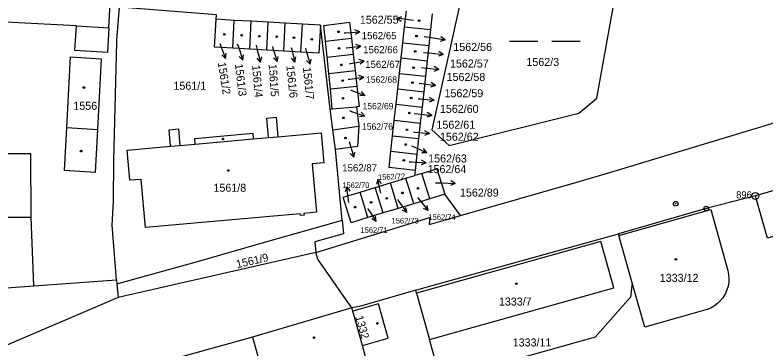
# Model space of a CAD drawing. Extents: x -733394 to -722299, y -1082822 to -1075049.
# Drawn here: x -728084.3 to -727924.8, y -1078817 to -1078746 of the extents above; entities that cross this region are included whole.
import ezdxf

# ---------------------------------------------------------------- set-up
doc = ezdxf.new("R2010")
doc.units = 0
for name, color, linetype in [('Hranice parcel', 7, 'Continuous'), ('Parcelní čísla', 7, 'Continuous'), ('Pop  PČ popisy', 7, 'Continuous'), ('Vnitřní kresba', 7, 'Continuous'), ('Značky bodu BP', 7, 'Continuous'), ('Značky budov', 7, 'Continuous'), ('Značky kultur', 7, 'Continuous')]:
    doc.layers.add(name, color=color, linetype=linetype)

msp = doc.modelspace()

# ---------------------------------------------------------------- linework, layer by layer
at = {"layer": 'Hranice parcel'}
for p, q in [((-728001.59, -1078748.55), (-728001.21, -1078745.19)), ((-727996.01, -1078749.14), (-727995.64, -1078745.77)), ((-728037.77, -1078747.17), (-728041.63, -1078746.95)), ((-728038.11, -1078753.1), (-728037.77, -1078747.17)), ((-728034.15, -1078747.37), (-728037.77, -1078747.17)), ((-728034.49, -1078753.31), (-728034.15, -1078747.37)), ((-728030.54, -1078747.58), (-728034.15, -1078747.37)), ((-728030.88, -1078753.52), (-728030.54, -1078747.58)), ((-728026.93, -1078747.78), (-728030.54, -1078747.58)), ((-728027.26, -1078753.73), (-728026.93, -1078747.78)), ((-728023.31, -1078747.99), (-728026.93, -1078747.78)), ((-728023.65, -1078753.95), (-728023.31, -1078747.99)), ((-728019.45, -1078748.21), (-728023.31, -1078747.99)), ((-728017.44, -1078766.03), (-728019.45, -1078748.21)), ((-728001.96, -1078751.91), (-728001.59, -1078748.55)), ((-728001.59, -1078748.55), (-727996.01, -1078749.14)), ((-727996.38, -1078752.5), (-727996.01, -1078749.14)), ((-728018.38, -1078751.6), (-728012.89, -1078750.93)), ((-728018.02, -1078754.97), (-728018.38, -1078751.6)), ((-728012.89, -1078750.93), (-728012.51, -1078754.33)), ((-728002.32, -1078755.16), (-728001.96, -1078751.91)), ((-728001.96, -1078751.91), (-727996.38, -1078752.5)), ((-728034.49, -1078753.31), (-728038.11, -1078753.1)), ((-728030.88, -1078753.52), (-728034.49, -1078753.31)), ((-728027.26, -1078753.73), (-728030.88, -1078753.52)), ((-728023.65, -1078753.95), (-728027.26, -1078753.73)), ((-727996.74, -1078755.76), (-727996.38, -1078752.5)), ((-728018.02, -1078754.97), (-728012.51, -1078754.33)), ((-728017.66, -1078758.43), (-728018.02, -1078754.97)), ((-728012.51, -1078754.33), (-728012.12, -1078757.81)), ((-728002.69, -1078758.47), (-728002.32, -1078755.16)), ((-728002.32, -1078755.16), (-727996.74, -1078755.76)), ((-727997.1, -1078759.06), (-727996.74, -1078755.76)), ((-728017.66, -1078758.43), (-728012.12, -1078757.81)), ((-728017.31, -1078761.75), (-728017.66, -1078758.43)), ((-728012.12, -1078757.81), (-728011.74, -1078761.16)), ((-728003.05, -1078761.74), (-728002.69, -1078758.47)), ((-728002.69, -1078758.47), (-727997.1, -1078759.06)), ((-727997.46, -1078762.33), (-727997.1, -1078759.06)), ((-728017.31, -1078761.75), (-728011.74, -1078761.16)), ((-728016.97, -1078765.97), (-728017.31, -1078761.75)), ((-728003.41, -1078765), (-728003.05, -1078761.74)), ((-728003.05, -1078761.74), (-727997.46, -1078762.33)), ((-727997.83, -1078765.6), (-727997.46, -1078762.33)), ((-728003.79, -1078768.39), (-728003.41, -1078765)), ((-728003.41, -1078765), (-727997.83, -1078765.6)), ((-728017.44, -1078766.03), (-728016.97, -1078765.97)), ((-728016.85, -1078770.4), (-728017.44, -1078766.03)), ((-728016.97, -1078765.97), (-728011.81, -1078765.51)), ((-728011.81, -1078765.51), (-728011.32, -1078769.64)), ((-727998.2, -1078768.99), (-727997.83, -1078765.6)), ((-728004.15, -1078771.67), (-728003.79, -1078768.39)), ((-728003.79, -1078768.39), (-727998.2, -1078768.99)), ((-728016.85, -1078770.4), (-728011.32, -1078769.64)), ((-727998.56, -1078772.28), (-727998.2, -1078768.99)), ((-728016.29, -1078774.58), (-728016.85, -1078770.4)), ((-728004.52, -1078774.96), (-728004.15, -1078771.67)), ((-728004.15, -1078771.67), (-727998.56, -1078772.28)), ((-727998.93, -1078775.57), (-727998.56, -1078772.28)), ((-728014.88, -1078789.61), (-728016.29, -1078774.58)), ((-728004.52, -1078774.96), (-727998.93, -1078775.57)), ((-727999.31, -1078779.04), (-727998.93, -1078775.57)), ((-727999.43, -1078780.16), (-727999.31, -1078779.04)), ((-728004.62, -1078781.71), (-728001.33, -1078780.72)), ((-728001.33, -1078780.72), (-727999.43, -1078780.16)), ((-727999.65, -1078786.12), (-728001.33, -1078780.72)), ((-727997.92, -1078779.69), (-727999.43, -1078780.16)), ((-727996.24, -1078785.09), (-727997.92, -1078779.69)), ((-728011.06, -1078783.66), (-728007.82, -1078782.68)), ((-728007.82, -1078782.68), (-728004.62, -1078781.71)), ((-728006.15, -1078788.09), (-728007.82, -1078782.68)), ((-728002.94, -1078787.12), (-728004.62, -1078781.71)), ((-728009.4, -1078789.08), (-728011.06, -1078783.66)), ((-727993.06, -1078784.08), (-727996.24, -1078785.09)), ((-727989.7, -1078788.66), (-727993.06, -1078784.08)), ((-727996.24, -1078785.09), (-727999.65, -1078786.12)), ((-728002.94, -1078787.12), (-728006.15, -1078788.09)), ((-727999.65, -1078786.12), (-728002.94, -1078787.12)), ((-728080.35, -1078803.56), (-728080.91, -1078789.07)), ((-728006.15, -1078788.09), (-728009.4, -1078789.08)), ((-727956.18, -1078792.56), (-727956.1, -1078792.86)), ((-727953.28, -1078802.92), (-727956.1, -1078792.86)), ((-728020.43, -1078796.49), (-728062.42, -1078806.03)), ((-728080.35, -1078803.56), (-728062.77, -1078802.27)), ((-728062.77, -1078802.27), (-728062.69, -1078803.15)), ((-728062.69, -1078803.15), (-728062.42, -1078806.03)), ((-728113.57, -1078805.93), (-728080.35, -1078803.56)), ((-727999.06, -1078805.14), (-727999.24, -1078804.51)), ((-728062.42, -1078806.03), (-728094.67, -1078819.83)), ((-727999.06, -1078805.14), (-727996.3, -1078814.99)), ((-728012.81, -1078808.28), (-728033.92, -1078814.46)), ((-728012.62, -1078808.95), (-728012.81, -1078808.28)), ((-728010.57, -1078816.25), (-728012.62, -1078808.95)), ((-728033.92, -1078814.46), (-728030.93, -1078825.03)), ((-728009.81, -1078818.97), (-728010.57, -1078816.25))]:
    msp.add_line(p, q, dxfattribs=at)
for points in [[(-727981.22, -1078733.8), (-727989.12, -1078740.17), (-727995.83, -1078770.41), (-727992.1, -1078773.73), (-727964.57, -1078766.92), (-727960.78, -1078763.71), (-727956.9, -1078742.01), (-727959.68, -1078739.24), (-727981.22, -1078733.8)], [(-728062.77, -1078802.27), (-728063.69, -1078790.71), (-728063.45, -1078785.68), (-728063.37, -1078776.86), (-728062.72, -1078751.77), (-728062.71, -1078751.36), (-728062.15, -1078744.36)], [(-728041.63, -1078746.95), (-728041.58, -1078746), (-728062.15, -1078744.36)], [(-728038.11, -1078753.1), (-728041.97, -1078752.87), (-728041.63, -1078746.95)], [(-728018.38, -1078751.6), (-728018.73, -1078748.25), (-728013.27, -1078747.55), (-728012.89, -1078750.93)], [(-728019.45, -1078748.21), (-728019.79, -1078754.17), (-728023.65, -1078753.95)], [(-728073.81, -1078779.07), (-728073.33, -1078769.95), (-728072.53, -1078754.94), (-728066.07, -1078755.33), (-728066.84, -1078770.35), (-728067.31, -1078779.48), (-728073.81, -1078779.07)], [(-727989.7, -1078788.66), (-727964.55, -1078781.44), (-727957.1, -1078779.2), (-727886.15, -1078757.74), (-727880.57, -1078755.7), (-727878.01, -1078754.42)], [(-728011.74, -1078761.16), (-728011.26, -1078765.46), (-728011.81, -1078765.51)], [(-728051.29, -1078773.92), (-728051.61, -1078770.4), (-728049.61, -1078770.23), (-728049.3, -1078773.74), (-728046.06, -1078773.45), (-728046.17, -1078772.26), (-728033.85, -1078771.11), (-728033.74, -1078772.36), (-728030.5, -1078772.07), (-728030.86, -1078767.94), (-728028.87, -1078767.76), (-728028.5, -1078771.89), (-728019.34, -1078771.08), (-728018.75, -1078777.45), (-728021.22, -1078777.66), (-728020.33, -1078787.95), (-728022.97, -1078788.18), (-728022.94, -1078788.53), (-728023.74, -1078788.6), (-728023.77, -1078788.25), (-728056.59, -1078791.15), (-728057.55, -1078780.95), (-728059.97, -1078781.11), (-728060.54, -1078774.74), (-728051.29, -1078773.92)], [(-728011.32, -1078769.64), (-728011.58, -1078773.99), (-728016.29, -1078774.58)], [(-727882.83, -1078771.6), (-727895.81, -1078775.38), (-727898.25, -1078776.1), (-727899.2, -1078776.37), (-727927.09, -1078784.48)], [(-728080.91, -1078789.07), (-728080.99, -1078775.55), (-728086.26, -1078775.54), (-728086.26, -1078774.29), (-728087.98, -1078774.25), (-728087.98, -1078775.54), (-728105.85, -1078775.51), (-728113.41, -1078775.32), (-728113.41, -1078776.39)], [(-727999.31, -1078779.04), (-728004.9, -1078778.42), (-728004.52, -1078774.96)], [(-727997.92, -1078779.69), (-727994.72, -1078778.71), (-727993.06, -1078784.08)], [(-727880.57, -1078780.61), (-727924.49, -1078793.42), (-727925.92, -1078788.52), (-727926.92, -1078785.05), (-727927.09, -1078784.48)], [(-728009.4, -1078789.08), (-728012.96, -1078790.16), (-728014.61, -1078784.73), (-728011.06, -1078783.66)], [(-727927.09, -1078784.48), (-727937.53, -1078787.16), (-727956.18, -1078792.56)], [(-727956.1, -1078792.86), (-727936.59, -1078787.35), (-727932.95, -1078800.34)], [(-728080.91, -1078789.07), (-728081.36, -1078789.07), (-728106.07, -1078789.05), (-728106.07, -1078788.85), (-728113.43, -1078789.02)], [(-728020.43, -1078796.49), (-727996.21, -1078789.03), (-727996.38, -1078790.57), (-727992.92, -1078789.58), (-727989.7, -1078788.66)], [(-728062.69, -1078803.15), (-728046.08, -1078798.56), (-728029.61, -1078793.82), (-728017.58, -1078790.38), (-728014.88, -1078789.61)], [(-728014.88, -1078789.61), (-728014.6, -1078792.56), (-728020.67, -1078794.2), (-728020.43, -1078796.49)], [(-727999.24, -1078804.51), (-727997, -1078803.88), (-727956.18, -1078792.56)], [(-727996.3, -1078814.99), (-727957.13, -1078804), (-727959.89, -1078794.15), (-727999.06, -1078805.14)], [(-728012.81, -1078808.28), (-728014.5, -1078805.85), (-728020.02, -1078797.88), (-728020.43, -1078796.49)], [(-727932.95, -1078800.34), (-727932.79, -1078801.16), (-727932.73, -1078801.99), (-727932.76, -1078802.81), (-727932.9, -1078803.64), (-727933.14, -1078804.43), (-727933.47, -1078805.2), (-727933.58, -1078805.41), (-727934.02, -1078806.11), (-727934.54, -1078806.76), (-727935.14, -1078807.33), (-727935.8, -1078807.83), (-727936.52, -1078808.25), (-727937.28, -1078808.58), (-727938.08, -1078808.82)], [(-727953.28, -1078802.92), (-727953.64, -1078805.96), (-727961.14, -1078814.47), (-727993.87, -1078823.66), (-727996.3, -1078814.99)], [(-727938.08, -1078808.82), (-727950.59, -1078812.36), (-727953.28, -1078802.92)], [(-727999.24, -1078804.51), (-728011.16, -1078808), (-728012.81, -1078808.28)], [(-728010.57, -1078816.25), (-728005.12, -1078814.72), (-728007.17, -1078807.42), (-728012.62, -1078808.95)], [(-728033.92, -1078814.46), (-728051.25, -1078819.29), (-728054.98, -1078820.33)]]:
    msp.add_lwpolyline(points, dxfattribs=at)
at = {"layer": 'Pop  PČ popisy'}
for p, q in [((-728003.25, -1078746.7), (-728002.19, -1078746.35)), ((-728000.28, -1078747.12), (-728003.25, -1078746.7)), ((-728003.25, -1078746.7), (-728002.33, -1078747.34)), ((-727999.74, -1078747.2), (-728000.28, -1078747.12)), ((-728011.13, -1078749.58), (-728012.16, -1078749.15)), ((-728014.42, -1078749.81), (-728014.12, -1078749.79)), ((-728014.12, -1078749.79), (-728011.13, -1078749.58)), ((-728011.13, -1078749.58), (-728012.09, -1078750.15)), ((-727997.41, -1078750.6), (-727995.95, -1078750.82)), ((-727995.95, -1078750.82), (-727992.99, -1078751.29)), ((-727992.99, -1078751.29), (-727993.9, -1078750.64)), ((-728040.83, -1078752.06), (-728040.67, -1078752.47)), ((-728037.13, -1078752.13), (-728036.9, -1078752.79)), ((-728033.14, -1078752.44), (-728032.95, -1078753.12)), ((-728010.89, -1078752.66), (-728011.95, -1078752.29)), ((-727992.99, -1078751.29), (-727994.05, -1078751.63)), ((-728040.67, -1078752.47), (-728039.6, -1078755.27)), ((-728036.9, -1078752.79), (-728035.92, -1078755.63)), ((-728032.95, -1078753.12), (-728032.17, -1078756.02)), ((-728029.68, -1078752.72), (-728029.57, -1078753.07)), ((-728029.57, -1078753.07), (-728028.64, -1078755.92)), ((-728025.7, -1078752.9), (-728025.64, -1078753.13)), ((-728025.64, -1078753.13), (-728024.91, -1078756.04)), ((-728022.63, -1078753.11), (-728022.48, -1078753.62)), ((-728022.48, -1078753.62), (-728021.65, -1078756.51)), ((-728013.99, -1078753.04), (-728013.87, -1078753.03)), ((-728013.87, -1078753.03), (-728010.89, -1078752.66)), ((-728010.89, -1078752.66), (-728011.82, -1078753.28)), ((-727997.59, -1078753.97), (-727996.36, -1078754.1)), ((-727993.38, -1078754.41), (-727994.32, -1078753.81)), ((-728039.6, -1078755.27), (-728040.42, -1078754.52)), ((-728039.6, -1078755.27), (-728039.49, -1078754.16)), ((-728035.92, -1078755.63), (-728036.72, -1078754.84)), ((-728035.92, -1078755.63), (-728035.78, -1078754.52)), ((-728032.17, -1078756.02), (-728032.92, -1078755.18)), ((-728032.17, -1078756.02), (-728031.95, -1078754.92)), ((-728028.64, -1078755.92), (-728029.43, -1078755.13)), ((-728028.64, -1078755.92), (-728028.48, -1078754.82)), ((-728024.91, -1078756.04), (-728025.64, -1078755.19)), ((-728024.91, -1078756.04), (-728024.67, -1078754.95)), ((-728021.65, -1078756.51), (-728021.45, -1078755.4)), ((-728010.17, -1078755.83), (-728011.24, -1078755.51)), ((-727996.36, -1078754.1), (-727993.38, -1078754.41)), ((-727993.38, -1078754.41), (-727994.42, -1078754.81)), ((-728021.65, -1078756.51), (-728022.41, -1078755.68)), ((-728013.38, -1078756.39), (-728013.12, -1078756.35)), ((-728013.12, -1078756.35), (-728010.17, -1078755.83)), ((-728010.17, -1078755.83), (-728011.06, -1078756.5)), ((-727998.04, -1078757.21), (-727997.34, -1078757.29)), ((-727994.35, -1078757.6), (-727995.3, -1078757)), ((-727997.34, -1078757.29), (-727994.35, -1078757.6)), ((-727994.35, -1078757.6), (-727995.4, -1078758)), ((-728013.57, -1078759.68), (-728013.25, -1078759.64)), ((-728013.25, -1078759.64), (-728010.27, -1078759.27)), ((-728010.27, -1078759.27), (-728011.33, -1078758.9)), ((-728010.27, -1078759.27), (-728011.2, -1078759.89)), ((-727995.03, -1078761.04), (-727995.94, -1078760.39)), ((-728013.07, -1078761.94), (-728012.82, -1078762.04)), ((-727998.48, -1078760.49), (-727997.99, -1078760.57)), ((-727997.99, -1078760.57), (-727995.03, -1078761.04)), ((-727995.03, -1078761.04), (-727996.09, -1078761.38)), ((-728012.82, -1078762.04), (-728010.02, -1078763.11)), ((-728010.02, -1078763.11), (-728011.13, -1078763.22)), ((-728010.02, -1078763.11), (-728010.77, -1078762.29)), ((-727995.34, -1078764.16), (-727996.28, -1078763.56)), ((-727998.71, -1078763.81), (-727998.32, -1078763.85)), ((-727998.32, -1078763.85), (-727995.34, -1078764.16)), ((-727995.34, -1078764.16), (-727996.38, -1078764.56)), ((-728013.32, -1078766.33), (-728012.86, -1078766.5)), ((-728012.86, -1078766.5), (-728010.04, -1078767.53)), ((-728010.04, -1078767.53), (-728010.81, -1078766.71)), ((-727995.83, -1078767.35), (-727996.77, -1078766.75)), ((-728010.04, -1078767.53), (-728011.15, -1078767.65)), ((-727999.55, -1078766.96), (-727998.81, -1078767.04)), ((-727998.81, -1078767.04), (-727995.83, -1078767.35)), ((-727995.83, -1078767.35), (-727996.87, -1078767.75)), ((-727999.71, -1078770.86), (-727999.32, -1078770.9)), ((-727999.32, -1078770.9), (-727996.34, -1078771.21)), ((-727996.34, -1078771.21), (-727997.38, -1078771.61)), ((-727996.34, -1078771.21), (-727997.28, -1078770.61)), ((-728013.38, -1078772.92), (-728013.24, -1078773.37)), ((-728013.24, -1078773.37), (-728012.36, -1078776.24)), ((-728000.13, -1078773.83), (-727999.59, -1078774.07)), ((-727999.59, -1078774.07), (-727996.85, -1078775.29)), ((-727996.85, -1078775.29), (-727997.56, -1078774.43)), ((-728012.36, -1078776.24), (-728013.13, -1078775.43)), ((-728012.36, -1078776.24), (-728012.18, -1078775.14)), ((-727996.85, -1078775.29), (-727997.97, -1078775.34)), ((-728000.62, -1078777.2), (-728000.02, -1078777.25)), ((-728000.02, -1078777.25), (-727997.03, -1078777.46)), ((-727997.03, -1078777.46), (-727998.06, -1078777.89)), ((-727997.03, -1078777.46), (-727997.99, -1078776.89)), ((-728007.28, -1078780.99), (-728007.57, -1078782.07)), ((-728006.66, -1078783.92), (-728007.28, -1078780.99)), ((-728007.28, -1078780.99), (-728006.59, -1078781.86)), ((-728013.87, -1078782.55), (-728014.24, -1078783.61)), ((-728013.5, -1078785.53), (-728013.87, -1078782.55)), ((-728013.87, -1078782.55), (-728013.25, -1078783.48)), ((-727995.04, -1078781.66), (-727993.83, -1078781.69)), ((-727993.83, -1078781.69), (-727990.83, -1078781.8)), ((-727990.83, -1078781.8), (-727991.85, -1078782.26)), ((-727990.83, -1078781.8), (-727991.81, -1078781.26)), ((-728013.46, -1078785.85), (-728013.5, -1078785.53)), ((-728003.12, -1078785.19), (-728002.86, -1078785.56)), ((-728002.86, -1078785.56), (-728001.14, -1078788.02)), ((-727998.85, -1078784.79), (-727998.48, -1078785.25)), ((-727998.48, -1078785.25), (-727996.59, -1078787.58)), ((-728009.49, -1078787.11), (-728009.29, -1078787.4)), ((-728009.29, -1078787.4), (-728007.61, -1078789.89)), ((-728001.14, -1078788.02), (-728002.12, -1078787.49)), ((-728001.14, -1078788.02), (-728001.3, -1078786.91)), ((-727996.59, -1078787.58), (-727997.61, -1078787.12)), ((-727996.59, -1078787.58), (-727996.83, -1078786.49)), ((-728007.61, -1078789.89), (-728007.76, -1078788.78)), ((-728007.61, -1078789.89), (-728008.59, -1078789.34))]:
    msp.add_line(p, q, dxfattribs=at)
at = {"layer": 'Vnitřní kresba'}
for p, q in [((-728064.41, -1078748.73), (-728063.67, -1078735.01)), ((-728071.31, -1078748.35), (-728087.81, -1078747.46)), ((-728071.6, -1078753.6), (-728071.31, -1078748.35)), ((-728071.31, -1078748.35), (-728064.41, -1078748.73)), ((-728064.41, -1078748.73), (-728064.7, -1078753.98)), ((-728064.7, -1078753.98), (-728071.6, -1078753.6)), ((-728073.33, -1078769.95), (-728066.84, -1078770.35)), ((-728046.06, -1078773.45), (-728033.74, -1078772.36)), ((-728030.5, -1078772.07), (-728028.5, -1078771.89)), ((-728051.29, -1078773.92), (-728049.3, -1078773.74))]:
    msp.add_line(p, q, dxfattribs=at)
at = {"layer": 'Značky bodu BP'}
for centre, radius in [((-727927.09, -1078784.48), 0.75), ((-727944.01, -1078786.13), 0.5), ((-727927.09, -1078784.48), 0.03), ((-727944.01, -1078786.13), 0.0303), ((-727937.53, -1078787.16), 0.5), ((-727937.53, -1078787.16), 0.0303)]:
    msp.add_circle(centre, radius, dxfattribs=at)
at = {"layer": 'Značky budov'}
for centre in [(-727998.52, -1078747.23), (-728039.89, -1078750.12), (-728036.19, -1078750.33), (-728032.45, -1078750.54), (-728028.78, -1078750.65), (-728025.11, -1078750.86), (-728015.62, -1078749.6), (-727999.06, -1078750.52), (-728021.3, -1078751.21), (-728015.51, -1078753.12), (-727999.35, -1078753.75), (-728015.04, -1078756.63), (-727999.69, -1078757.21), (-728014.74, -1078759.97), (-727999.92, -1078760.39), (-728069.71, -1078761.44), (-728014.69, -1078763.72), (-728000.19, -1078763.68), (-728000.58, -1078766.86), (-728014.57, -1078767.88), (-728001.09, -1078770.43), (-728040.15, -1078772.38), (-728014.16, -1078772.16), (-728070.3, -1078774.96), (-728001.38, -1078773.55), (-728001.77, -1078776.9), (-728039.02, -1078779.07), (-727998.76, -1078782.88), (-728002.05, -1078783.82), (-728008.71, -1078785.82), (-728005.42, -1078785), (-728012.08, -1078786.86), (-727943.98, -1078797.95), (-727977.88, -1078803.12), (-728007.38, -1078811.57), (-728020.85, -1078814.57)]:
    msp.add_circle(centre, 0.175, dxfattribs=at)
at = {"layer": 'Značky kultur'}
for p, q in [((-727979.31, -1078751.58), (-727973.31, -1078751.58)), ((-727970.31, -1078751.58), (-727964.31, -1078751.58))]:
    msp.add_line(p, q, dxfattribs=at)

# ---------------------------------------------------------------- texts
at = {"layer": 'Parcelní čísla'}
for s, height, p in [('1562/55', 1.7, (-728011.1, -1078747.88)), ('1562/65', 1.53, (-728010.7, -1078751.18)), ('1562/56', 1.7, (-727991.25, -1078753.67)), ('1562/66', 1.53, (-728010.4, -1078754.16)), ('1562/57', 1.7, (-727991.95, -1078757.19)), ('1562/3', 1.7, (-727975.73, -1078756.86)), ('1562/67', 1.53, (-728009.97, -1078757.28)), ('1562/58', 1.7, (-727992.68, -1078760.04)), ('1561/1', 1.7, (-728050.69, -1078761.91)), ('1562/68', 1.36, (-728009.79, -1078760.42)), ('1562/59', 1.7, (-727993.12, -1078763.5)), ('1556', 1.7, (-728071.94, -1078766.17)), ('1562/69', 1.36, (-728010.53, -1078766.07)), ('1562/60', 1.7, (-727994.1, -1078766.82)), ('1562/61', 1.7, (-727994.83, -1078770.19)), ('1562/76', 1.36, (-728010.64, -1078770.4)), ('1562/62', 1.7, (-727994.09, -1078772.75)), ('1562/63', 1.7, (-727996.59, -1078777.37)), ('1562/87', 1.53, (-728014.85, -1078779.27)), ('1562/64', 1.7, (-727996.72, -1078779.63)), ('1561/8', 1.7, (-728042.19, -1078783.59)), ('1562/70', 1.19, (-728014.82, -1078782.8)), ('1562/89', 1.7, (-727989.83, -1078784.61)), ('1562/73', 1.19, (-728004.36, -1078790.33)), ('1562/74', 1.19, (-727996.52, -1078789.58)), ('1562/71', 1.19, (-728010.96, -1078792.32)), ('1333/12', 1.7, (-727947.4, -1078802.73)), ('1333/7', 1.7, (-727981.57, -1078807.77)), ('1333/11', 1.7, (-727978.64, -1078816.46))]:
    msp.add_text(s, height=height, dxfattribs=at).set_placement(p)
for s, height, rotation, p in [('1561/2', 1.7, 279, (-728041.27, -1078756.17)), ('1561/3', 1.7, 277, (-728037.65, -1078756.47)), ('1561/4', 1.7, 275, (-728033.99, -1078756.72)), ('1561/5', 1.7, 274, (-728030.47, -1078756.5)), ('1561/6', 1.7, 276, (-728026.72, -1078756.81)), ('1561/7', 1.7, 276, (-728023.2, -1078757.2)), ('1562/72', 1.19, 2, (-728007.22, -1078781.08)), ('1561/9', 1.7, 13, (-728037.16, -1078799.85)), ('1332', 1.7, 286, (-728012.09, -1078810.16))]:
    msp.add_text(s, height=height, rotation=rotation, dxfattribs=at).set_placement(p)
at = {"layer": 'Značky bodu BP'}
msp.add_text('896', height=1.5, dxfattribs=at).set_placement((-727931.19, -1078784.98))

doc.saveas('drawing.dxf')
